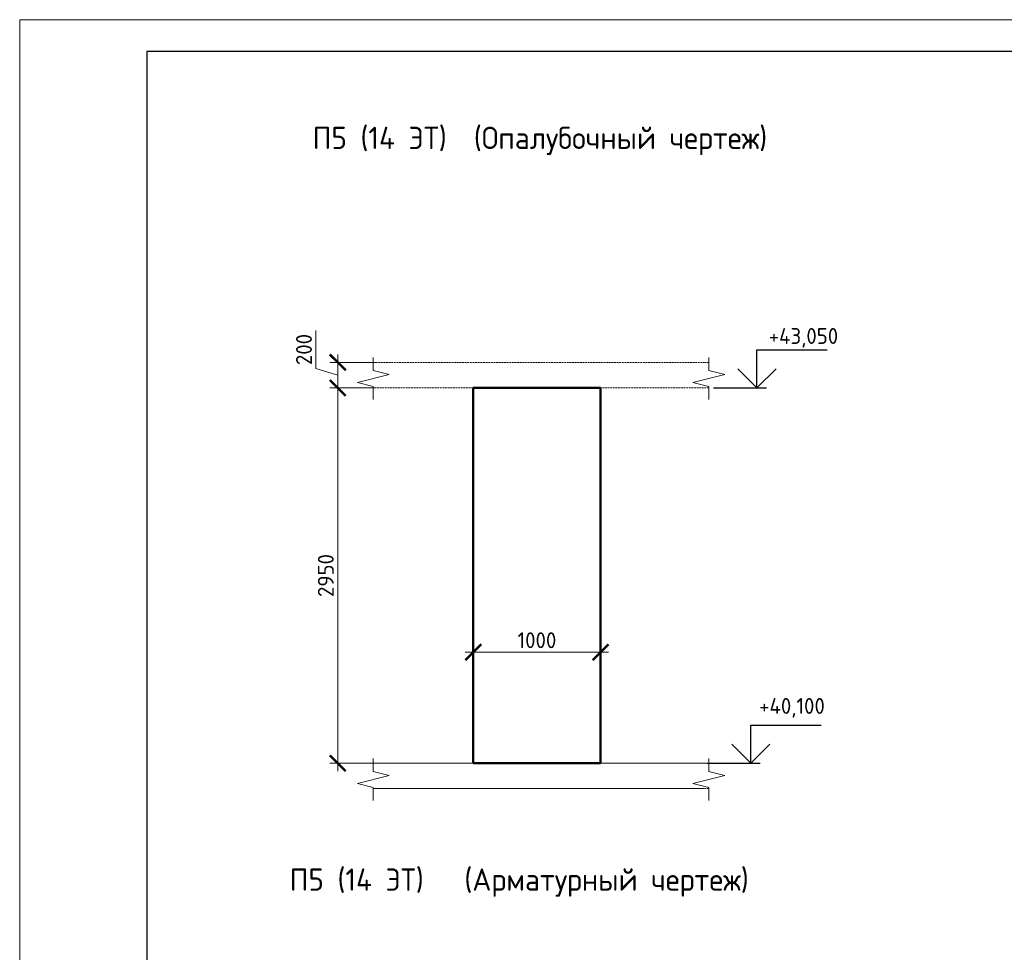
# Model space of a CAD drawing. Header units: millimetres. Extents: x 369815 to 1481759, y -423071 to -27917.
# Tile 210 of 380: x 632859 to 648328, y -316039 to -301379. Entities that reach past the tile are written whole.
import ezdxf

# ---------------------------------------------------------------- set-up
doc = ezdxf.new("R2010")
doc.units = ezdxf.units.MM
doc.linetypes.add('01 Штриховая _4 мм_', pattern=[6, 3.5, -2.5])
for name, color, linetype, lineweight in [('AF_Perekritie', 90, 'Continuous', 18), ('AF_Stena', 90, 'Continuous', 18), ('KR_Fundament', 253, 'Continuous', 18), ('РАЗМЕРЫ', 1, 'Continuous', 9), ('ТОНКИЕ', 7, 'Continuous', 9)]:
    doc.layers.add(name, color=color, linetype=linetype, lineweight=lineweight)
doc.layers.add('ТОЛСТЫЕ_ОСНОВНЫЕ', color=6, linetype='Continuous')
doc.styles.add('GOST-2.304_Type-B', font='GOST_Common.ttf')
doc.dimstyles.new('мой 25', dxfattribs={"dimscale": 100, "dimtxt": 2.5, "dimasz": 2.5, "dimexe": 1.25, "dimexo": 0.625, "dimtad": 1, "dimdec": 0, "dimlfac": 0.5, "dimtxsty": 'GOST-2.304_Type-B', "dimblk": 'ARCHTICK', "dimcen": 2.5, "dimdle": 1.25, "dimaunit": 1, "dimadec": 1, "dimazin": 2, "dimtfac": 1, "dimtdec": 0, "dimtmove": 1, "dimatfit": 3, "dimfxl": 6, "dimfxlon": 1, "dimtfill": 1, "dimlwd": -1, "dimlwe": -1, "dimarcsym": 0})

# ---------------------------------------------------------------- blocks, each defined once
blk = doc.blocks.new('_ArchTick')
at = {"color": 0, "linetype": 'ByBlock', "const_width": 0.15}
blk.add_lwpolyline([(-0.5, -0.5), (0.5, 0.5)], dxfattribs=at)
blk = doc.blocks.new('*D1484')
at = {"layer": 'DEFPOINTS', "color": 0, "transparency": 16777216}
for p in [(641985, -309302), (639985, -309522), (641985, -311321)]:
    blk.add_point(p, dxfattribs=at)
at = {"layer": 'РАЗМЕРЫ', "color": 0, "linetype": 'Continuous', "transparency": 16777216}
for p, q in [((639985, -310721), (639985, -311446)), ((641985, -310721), (641985, -311446)), ((639860, -311321), (642110, -311321))]:
    blk.add_line(p, q, dxfattribs=at)
at = {"layer": 'РАЗМЕРЫ', "color": 0, "transparency": 16777216, "xscale": 250, "yscale": 250, "zscale": 250, "rotation": 180}
blk.add_blockref('_ArchTick', (639985, -311321), dxfattribs=at)
at = {"layer": 'РАЗМЕРЫ', "color": 0, "transparency": 16777216, "xscale": 250, "yscale": 250, "zscale": 250}
blk.add_blockref('_ArchTick', (641985, -311321), dxfattribs=at)
at = {"layer": 'РАЗМЕРЫ', "color": 0, "transparency": 16777216, "insert": (640985, -311133), "char_height": 250, "attachment_point": 5, "style": 'GOST-2.304_Type-B', "bg_fill": 3, "box_fill_scale": 1.1, "bg_fill_color": 256, "bg_fill_true_color": 13158600, "bg_fill_transparency": 0}
blk.add_mtext('1000', dxfattribs=at)
blk = doc.blocks.new('*D1590')
at = {"layer": 'DEFPOINTS', "color": 0, "transparency": 16777216}
for p in [(638775, -306766), (637856, -307166), (638775, -307166)]:
    blk.add_point(p, dxfattribs=at)
at = {"layer": 'РАЗМЕРЫ', "color": 0, "linetype": 'Continuous', "transparency": 16777216}
for p, q in [((637512, -306863), (637512, -306263)), ((637856, -306641), (637856, -307291)), ((637856, -306966), (637512, -306863)), ((638456, -306766), (637731, -306766)), ((638456, -307166), (637731, -307166))]:
    blk.add_line(p, q, dxfattribs=at)
at = {"layer": 'РАЗМЕРЫ', "color": 0, "transparency": 16777216, "xscale": 250, "yscale": 250, "zscale": 250}
for p, rotation in [((637856, -306766), 90), ((637856, -307166), 270)]:
    blk.add_blockref('_ArchTick', p, dxfattribs=dict(at, rotation=rotation))
at = {"layer": 'РАЗМЕРЫ', "color": 0, "transparency": 16777216, "insert": (637325, -306563), "char_height": 250, "attachment_point": 5, "rotation": 90, "style": 'GOST-2.304_Type-B', "bg_fill": 3, "box_fill_scale": 1.1, "bg_fill_color": 256, "bg_fill_true_color": 13158600, "bg_fill_transparency": 0}
blk.add_mtext('200', dxfattribs=at)
blk = doc.blocks.new('*U78')
at = {"layer": 'ТОЛСТЫЕ_ОСНОВНЫЕ', "color": 6}
blk.add_lwpolyline([(20, 5), (415, 5), (415, 292), (20, 292)], close=True, dxfattribs=at)
at = {"layer": 'ТОНКИЕ'}
blk.add_lwpolyline([(0, 0), (420, 0), (420, 297), (0, 297)], close=True, dxfattribs=at)
blk = doc.blocks.new('*D1593')
at = {"layer": 'DEFPOINTS', "color": 0, "transparency": 16777216}
for p in [(638775, -307166), (637856, -313066), (639334, -313066)]:
    blk.add_point(p, dxfattribs=at)
at = {"layer": 'РАЗМЕРЫ', "color": 0, "linetype": 'Continuous', "transparency": 16777216}
for p, q in [((637856, -307041), (637856, -313191)), ((638456, -307166), (637731, -307166)), ((638456, -313066), (637731, -313066))]:
    blk.add_line(p, q, dxfattribs=at)
at = {"layer": 'РАЗМЕРЫ', "color": 0, "transparency": 16777216, "xscale": 250, "yscale": 250, "zscale": 250}
for p, rotation in [((637856, -307166), 90), ((637856, -313066), 270)]:
    blk.add_blockref('_ArchTick', p, dxfattribs=dict(at, rotation=rotation))
at = {"layer": 'РАЗМЕРЫ', "color": 0, "transparency": 16777216, "insert": (637668, -310116), "char_height": 250, "attachment_point": 5, "rotation": 90, "style": 'GOST-2.304_Type-B', "bg_fill": 3, "box_fill_scale": 1.1, "bg_fill_color": 256, "bg_fill_true_color": 13158600, "bg_fill_transparency": 0}
blk.add_mtext('2950', dxfattribs=at)

msp = doc.modelspace()

# ---------------------------------------------------------------- linework, layer by layer
at = {"elevation": 3100}
for points in [[(644441, -306565.7), (645546.3, -306565.7)], [(644441, -307165.7), (644441, -306565.7)], [(644741, -306865.7), (644441, -307165.7), (644141, -306865.7)], [(643756.4, -307165.7), (644591, -307165.7)], [(644344.3, -312465.7), (645449.5, -312465.7)], [(644344.3, -313065.7), (644344.3, -312465.7)], [(644644.3, -312765.7), (644344.3, -313065.7), (644044.3, -312765.7)], [(643659.7, -313065.7), (644494.3, -313065.7)]]:
    msp.add_lwpolyline(points, dxfattribs=at)
at = {"layer": 'AF_Perekritie', "linetype": '01 Штриховая _4 мм_', "lineweight": 9}
for p, q in [((643605.2, -306765.7, 3100), (638414.4, -306765.7, 3100)), ((643605.3, -306765.7, 3100), (643686.7, -306765.7, 3100)), ((638414.4, -307165.7, 3100), (643605.2, -307165.7, 3100)), ((643686.7, -307165.7, 3100), (643605.3, -307165.7, 3100)), ((643605.3, -313065.7, 3100), (643686.7, -313065.7, 3100)), ((643686.7, -313465.7, 3100), (643605.3, -313465.7, 3100))]:
    msp.add_line(p, q, dxfattribs=at)
at = {"layer": 'AF_Stena', "lineweight": 50}
for p, q in [((641985.2, -307165.7, 3100), (639985.2, -307165.7, 3100)), ((639985.2, -307165.7, 3100), (639985.2, -313065.7, 3100)), ((641985.2, -313065.7, 3100), (641985.2, -307165.7, 3100)), ((639985.2, -313065.7, 3100), (641985.2, -313065.7, 3100))]:
    msp.add_line(p, q, dxfattribs=at)
at = {"layer": 'AF_Stena', "lineweight": 20, "elevation": 3100}
for points in [[(638414.4, -306840.7), (638414.4, -306690.7)], [(643686.7, -306840.7), (643686.7, -306690.7)], [(638414.4, -306840.7), (638414.4, -306895.7)], [(638414.4, -306895.7), (638664.4, -306958.2)], [(643686.7, -306840.7), (643686.7, -306895.7)], [(643686.7, -306895.7), (643936.7, -306958.2)], [(638664.4, -306958.2), (638164.4, -307083.2)], [(643936.7, -306958.2), (643436.7, -307083.2)], [(638164.4, -307083.2), (638414.4, -307145.7)], [(638414.4, -307145.7), (638414.4, -307200.7)], [(638414.4, -307200.7), (638414.4, -307350.7)], [(643436.7, -307083.2), (643686.7, -307145.7)], [(643686.7, -307145.7), (643686.7, -307200.7)], [(643686.7, -307200.7), (643686.7, -307350.7)], [(643686.7, -313140.7), (643686.7, -312990.7)], [(643686.7, -313140.7), (643686.7, -313195.7)], [(643686.7, -313195.7), (643936.7, -313258.2)], [(638164.4, -313383.2), (638414.4, -313445.7)], [(643936.7, -313258.2), (643436.7, -313383.2)], [(643436.7, -313383.2), (643686.7, -313445.7)], [(638414.4, -313445.7), (638414.4, -313500.7)], [(638414.4, -313500.7), (638414.4, -313650.7)], [(643686.7, -313445.7), (643686.7, -313500.7)], [(643686.7, -313500.7), (643686.7, -313650.7)]]:
    msp.add_lwpolyline(points, dxfattribs=at)
at = {"layer": 'KR_Fundament', "lineweight": 9}
for p, q in [((643686.7, -313065.7, 3100), (638414.4, -313065.7, 3100)), ((638414.4, -313465.7, 3100), (643605.2, -313465.7, 3100))]:
    msp.add_line(p, q, dxfattribs=at)

# ---------------------------------------------------------------- texts
at = {"style": 'GOST-2.304_Type-B'}
for s, p in [('+43,050', (644626.9, -306475.7, 3100)), ('+40,100', (644475.9, -312290.9, 3100))]:
    msp.add_text(s, height=250, dxfattribs=at).set_placement(p)
at = {"layer": 'РАЗМЕРЫ', "char_height": 350, "attachment_point": 5, "style": 'GOST-2.304_Type-B'}
for s, width, insert in [('П5 (14 ЭТ)  (Опалубочный чертеж)', 9816.088, (641032.1, -303284.3, 3100)), ('П5 (14 ЭТ)   (Арматурный чертеж)', 10326.693, (640706.4, -314943.1, 3100))]:
    msp.add_mtext_dynamic_manual_height_columns(s, width=width, gutter_width=625, heights=[0], dxfattribs=dict(at, insert=insert))

# ---------------------------------------------------------------- next in the draw order: dimensions: what is measured, and where the dimension line sits
at = {"layer": 'РАЗМЕРЫ', "color": 146}
dim = msp.add_linear_dim(base=(637855.9, -307165.7, 3100), p1=(638774.9, -306765.7, 3100), p2=(638774.9, -307165.7, 3100), angle=90, dimstyle='мой 25', dxfattribs=at)
dim.commit()
dim.dimension.update_dxf_attribs({"geometry": '*D1590', "text_midpoint": (637324.7, -306800.1, 3100)})
at = {"layer": 'РАЗМЕРЫ', "color": 146, "true_color": 0x006272}
dim = msp.add_linear_dim(base=(641985.2, -311320.5, 3100), p1=(639985.2, -309522.5, 3100), p2=(641985.2, -309301.9, 3100), dimstyle='мой 25', dxfattribs=at)
dim.commit()
dim.dimension.update_dxf_attribs({"geometry": '*D1484', "text_midpoint": (640985.2, -311133, 3100)})

# ---------------------------------------------------------------- next in the draw order: block references
at = {"xscale": 100, "yscale": 100, "zscale": 100}
msp.add_blockref('*U78', (632858.9, -331078.5, 3100), dxfattribs=at)

# ---------------------------------------------------------------- next in the draw order: dimensions: what is measured, and where the dimension line sits
at = {"layer": 'РАЗМЕРЫ', "color": 146}
dim = msp.add_linear_dim(base=(637855.9, -313065.7, 3100), p1=(638774.9, -307165.7, 3100), p2=(639333.6, -313065.7, 3100), angle=90, dimstyle='мой 25', dxfattribs=at)
dim.commit()
dim.dimension.update_dxf_attribs({"geometry": '*D1593', "text_midpoint": (637668.4, -310115.7, 3100)})

# ---------------------------------------------------------------- next in the draw order: linework, layer by layer
at = {"layer": 'AF_Stena', "lineweight": 20, "elevation": 3100}
for points in [[(638414.4, -313140.7), (638414.4, -312990.7)], [(638414.4, -313140.7), (638414.4, -313195.7)], [(638414.4, -313195.7), (638664.4, -313258.2)], [(638664.4, -313258.2), (638164.4, -313383.2)]]:
    msp.add_lwpolyline(points, dxfattribs=at)
at = {"layer": 'KR_Fundament', "lineweight": 9}
msp.add_line((643605.2, -313065.7, 3100), (638414.4, -313065.7, 3100), dxfattribs=at)

doc.saveas('drawing.dxf')
